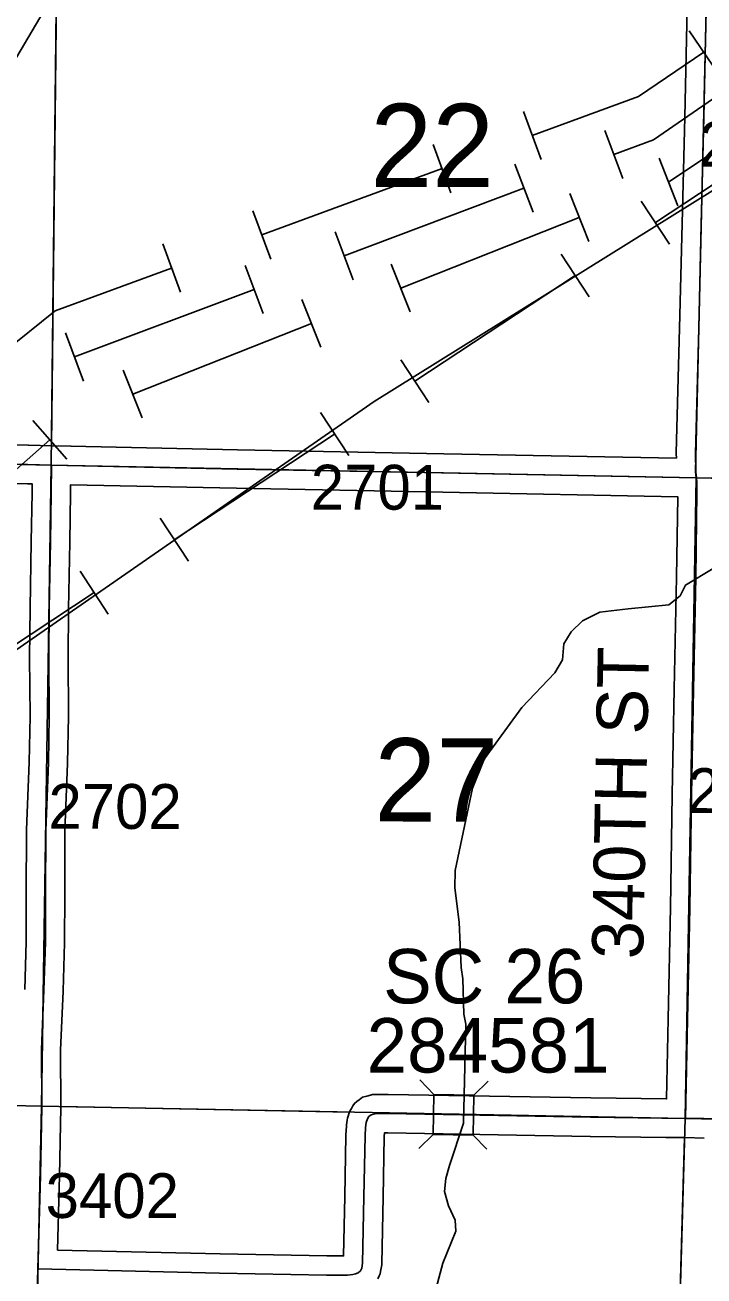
# Model space of a CAD drawing. Extents: x -132.8 to -73.3, y -60 to -26.
# Drawn here: x -107.212 to -106.152, y -55.923 to -53.969 of the extents above; entities that cross this region are included whole.
import ezdxf

# ---------------------------------------------------------------- set-up
doc = ezdxf.new("R2010")
doc.units = 0
for name, color, linetype in [('tdCoHydroRiver', 7, 'Continuous'), ('tdCoPipe', 7, 'Continuous'), ('tdCoPipe1', 7, 'Continuous'), ('tdCoPipe2', 7, 'Continuous'), ('tdCoPipe3', 7, 'Continuous'), ('tdCoPipe4', 7, 'Continuous'), ('tdCoSecRdNmbr', 7, 'Continuous'), ('tdCoSecRdTxt', 7, 'Continuous'), ('tdCoSecRteBand', 7, 'Continuous'), ('tdCoSecRteCL', 7, 'Continuous'), ('tdCoSectLine', 7, 'Continuous'), ('tdCoSectLinePart', 7, 'Continuous'), ('tdCoSectNmbr', 7, 'Continuous'), ('tdCoStrucSec', 7, 'Continuous'), ('tdCoStrucSecCoName', 7, 'Continuous'), ('tdCoStrucSecFHWANum', 7, 'Continuous'), ('tdCoSurfEarth', 7, 'Continuous'), ('tdCoSurfGravel', 7, 'Continuous')]:
    doc.layers.add(name, color=color, linetype=linetype)

msp = doc.modelspace()

# ---------------------------------------------------------------- linework, layer by layer
at = {"layer": 'tdCoHydroRiver'}
for points in [[(-107.1209, -53.8242), (-107.1773, -53.938), (-107.2907, -54.1294), (-107.3876, -54.2864), (-107.4169, -54.3251), (-107.4724, -54.4011), (-107.5407, -54.4878)], [(-106.1375, -54.818), (-106.1807, -54.8438), (-106.1891, -54.8609), (-106.2067, -54.8747), (-106.27, -54.8811), (-106.3143, -54.8863), (-106.3415, -54.8999), (-106.3593, -54.9168), (-106.3708, -54.9355), (-106.3729, -54.9607), (-106.3845, -54.9809), (-106.4363, -55.0349), (-106.495, -55.1155), (-106.5134, -55.1608), (-106.5402, -55.2896), (-106.5408, -55.3164), (-106.5342, -55.3702), (-106.5311, -55.4413), (-106.5284, -55.4587), (-106.5266, -55.5139), (-106.5238, -55.5298), (-106.5274, -55.6843), (-106.5495, -55.75), (-106.5548, -55.7704), (-106.5568, -55.7909), (-106.551, -55.8131), (-106.5405, -55.8355), (-106.5393, -55.8528), (-106.5595, -55.9028), (-106.5699, -55.942)]]:
    msp.add_lwpolyline(points, dxfattribs=at)
at = {"layer": 'tdCoPipe'}
msp.add_lwpolyline([(-110.1009, -56.739), (-109.973, -56.6617), (-109.6988, -56.1724), (-108.4751, -55.5348), (-108.1586, -55.5609), (-107.9844, -55.4709), (-106.6671, -54.5571), (-105.9708, -54.1237)], dxfattribs=at)
at = {"layer": 'tdCoPipe1'}
for p, q in [((-106.1747, -53.9786), (-106.1297, -54.0449)), ((-106.4339, -54.1042), (-106.4063, -54.1795)), ((-106.5747, -54.156), (-106.5471, -54.2312)), ((-106.8563, -54.2595), (-106.8286, -54.3347)), ((-106.9971, -54.3112), (-106.9694, -54.3865))]:
    msp.add_line(p, q, dxfattribs=at)
for points in [[(-106.1522, -54.0117), (-106.2541, -54.0809), (-106.4201, -54.1419)], [(-106.5609, -54.1936), (-106.8425, -54.2971)], [(-106.9833, -54.3489), (-107.1654, -54.4158), (-107.248, -54.4821)]]:
    msp.add_lwpolyline(points, dxfattribs=at)
at = {"layer": 'tdCoPipe2'}
for p, q in [((-106.3065, -54.1341), (-106.2784, -54.2092)), ((-106.447, -54.1868), (-106.4188, -54.2618)), ((-106.7278, -54.2921), (-106.6997, -54.3672)), ((-106.8683, -54.3448), (-106.8401, -54.4199)), ((-107.1492, -54.4502), (-107.121, -54.5252))]:
    msp.add_line(p, q, dxfattribs=at)
for points in [[(-106.0379, -54.0158), (-106.2306, -54.1484), (-106.2924, -54.1716)], [(-106.4329, -54.2243), (-106.7138, -54.3297)], [(-106.8542, -54.3824), (-107.1351, -54.4877)]]:
    msp.add_lwpolyline(points, dxfattribs=at)
at = {"layer": 'tdCoPipe3'}
for p, q in [((-106.2218, -54.1774), (-106.1923, -54.2519)), ((-106.3613, -54.2325), (-106.3318, -54.3071)), ((-106.6403, -54.3429), (-106.6108, -54.4174)), ((-106.7798, -54.398), (-106.7503, -54.4726)), ((-107.0588, -54.5083), (-107.0293, -54.5829)), ((-107.2, -54.587), (-107.147, -54.6472))]:
    msp.add_line(p, q, dxfattribs=at)
for points in [[(-105.9572, -54.0486), (-106.2064, -54.2144), (-106.2071, -54.2147)], [(-106.3466, -54.2698), (-106.6255, -54.3801)], [(-106.765, -54.4353), (-107.044, -54.5456)], [(-107.1735, -54.6171), (-107.3988, -54.8152)]]:
    msp.add_lwpolyline(points, dxfattribs=at)
at = {"layer": 'tdCoPipe4'}
for p, q in [((-106.2498, -54.2443), (-106.2056, -54.3113)), ((-106.375, -54.3269), (-106.3309, -54.3938)), ((-106.6255, -54.492), (-106.5814, -54.5589)), ((-106.7507, -54.5745), (-106.7066, -54.6415)), ((-107.0012, -54.7396), (-106.9571, -54.8066)), ((-107.1264, -54.8222), (-107.0823, -54.8891))]:
    msp.add_line(p, q, dxfattribs=at)
for points in [[(-105.9772, -54.1127), (-106.2277, -54.2778)], [(-106.3529, -54.3603), (-106.6034, -54.5255)], [(-106.7287, -54.608), (-106.9791, -54.7731)], [(-107.1044, -54.8557), (-107.2676, -54.9632), (-107.3549, -55.0208)]]:
    msp.add_lwpolyline(points, dxfattribs=at)
at = {"layer": 'tdCoSecRteBand'}
for points in [[(-108.1217, -53.868), (-108.1256, -54.039), (-108.1281, -54.2024), (-108.1281, -54.2025), (-108.1281, -54.2027), (-108.1323, -54.3725), (-108.136, -54.5477), (-108.1369, -54.6055), (-108.1366, -54.6055), (-107.9909, -54.609), (-107.6779, -54.6162), (-107.4237, -54.6214), (-107.2072, -54.6256), (-107.2071, -54.6256), (-107.207, -54.6256), (-107.1704, -54.6266), (-107.1407, -54.6268), (-107.1407, -54.6272), (-106.8806, -54.6327), (-106.5582, -54.6388), (-106.5582, -54.6388), (-106.5582, -54.6388), (-106.1948, -54.6458)], [(-106.1948, -54.6458), (-106.1949, -54.6387), (-106.1949, -54.6381), (-106.1949, -54.6374), (-106.1897, -54.4427), (-106.186, -54.2795), (-106.186, -54.2794), (-106.186, -54.2794), (-106.1818, -54.1132), (-106.1781, -53.9426)], [(-107.2128, -55.4755), (-107.2106, -55.4009), (-107.2104, -55.3263), (-107.2104, -55.3263), (-107.2104, -55.3263), (-107.2099, -55.2271), (-107.2099, -55.2266), (-107.2099, -55.2261), (-107.2059, -55.1206), (-107.2045, -55.0485), (-107.2052, -54.957), (-107.2052, -54.9567), (-107.2052, -54.9564), (-107.2045, -54.8802), (-107.2045, -54.8801), (-107.2045, -54.88), (-107.2025, -54.7757), (-107.2013, -54.6997), (-107.2011, -54.6859), (-107.2015, -54.6859), (-107.2015, -54.6858), (-107.2084, -54.6856), (-107.4249, -54.6814)], [(-106.7411, -55.8915), (-106.7147, -55.8915), (-106.713, -55.7984), (-106.7112, -55.7035), (-106.7112, -55.7029), (-106.7112, -55.7023), (-106.7104, -55.689), (-106.7104, -55.6879), (-106.7102, -55.6867), (-106.7092, -55.6793), (-106.7088, -55.6763), (-106.7078, -55.6734), (-106.7059, -55.6678), (-106.7046, -55.6642), (-106.7025, -55.661), (-106.7, -55.6573), (-106.6974, -55.6534), (-106.6938, -55.6505), (-106.6901, -55.6475), (-106.685, -55.6435), (-106.6786, -55.6419), (-106.6727, -55.6404), (-106.6693, -55.6395), (-106.6658, -55.6395), (-106.6458, -55.6392), (-106.6454, -55.6392), (-106.645, -55.6392), (-106.3284, -55.6447), (-106.21, -55.6463), (-106.2075, -55.5214), (-106.204, -55.3472), (-106.2013, -55.1712), (-106.2013, -55.1711), (-106.2013, -55.171), (-106.1981, -55.0063), (-106.1981, -55.0063), (-106.1981, -55.0063), (-106.1946, -54.8315), (-106.1928, -54.7059), (-106.5594, -54.6988), (-106.8818, -54.6927), (-106.8818, -54.6927), (-106.8819, -54.6927), (-107.1412, -54.6872), (-107.1413, -54.7003), (-107.1413, -54.7004), (-107.1413, -54.7005), (-107.1425, -54.7767), (-107.1425, -54.7768), (-107.1425, -54.7768), (-107.1445, -54.881), (-107.1452, -54.9568), (-107.1445, -55.0485), (-107.1445, -55.0489), (-107.1445, -55.0493), (-107.1459, -55.1221), (-107.146, -55.1223), (-107.146, -55.1226), (-107.1499, -55.2279), (-107.1504, -55.3265), (-107.1506, -55.4015), (-107.1506, -55.4019), (-107.1506, -55.4023), (-107.1529, -55.4775), (-107.1529, -55.4777), (-107.1529, -55.4779), (-107.1568, -55.5699), (-107.1563, -55.6592), (-107.1563, -55.6595), (-107.1563, -55.6599), (-107.1583, -55.7662), (-107.1583, -55.7663), (-107.1583, -55.7664), (-107.1614, -55.8823), (-106.9077, -55.8883), (-106.7411, -55.8915)], [(-106.1513, -55.7073), (-106.1812, -55.7067), (-106.2111, -55.7063), (-106.3292, -55.7047), (-106.3293, -55.7047), (-106.3293, -55.7047), (-106.6455, -55.6992), (-106.6509, -55.6993), (-106.6512, -55.7051), (-106.653, -55.7995), (-106.653, -55.7995), (-106.653, -55.7995), (-106.6549, -55.9031), (-106.655, -55.9056), (-106.6554, -55.9081), (-106.6569, -55.916), (-106.6576, -55.9194), (-106.659, -55.9226), (-106.661, -55.927)]]:
    msp.add_lwpolyline(points, dxfattribs=at)
at = {"layer": 'tdCoSecRteCL'}
for points in [[(-106.1634, -54.6765), (-106.1644, -54.6676), (-106.1649, -54.6382), (-106.1597, -54.4434), (-106.156, -54.2801), (-106.1518, -54.1139), (-106.1481, -53.9433), (-106.1439, -53.7694), (-106.1419, -53.6769)], [(-108.1673, -54.6348), (-107.9916, -54.639), (-107.6786, -54.6462), (-107.4243, -54.6514), (-107.2078, -54.6556), (-107.1709, -54.6566)], [(-107.1922, -55.9116), (-107.1883, -55.7656), (-107.1863, -55.6593), (-107.1868, -55.5693), (-107.1828, -55.4766), (-107.1806, -55.4014), (-107.1804, -55.3264), (-107.1799, -55.2273), (-107.1759, -55.1215), (-107.1745, -55.0487), (-107.1752, -54.9567), (-107.1745, -54.8805), (-107.1725, -54.7762), (-107.1713, -54.7), (-107.1709, -54.6566)], [(-107.1709, -54.6566), (-106.8812, -54.6627), (-106.5588, -54.6688), (-106.1634, -54.6765)], [(-106.1807, -55.6767), (-106.1775, -55.5221), (-106.174, -55.3477), (-106.1713, -55.1716), (-106.1681, -55.0069), (-106.1646, -54.832), (-106.1627, -54.6989), (-106.1627, -54.6836), (-106.1634, -54.6765)], [(-106.1634, -54.6765), (-106.1175, -54.6773), (-105.6131, -54.6892), (-105.1689, -54.6975)], [(-107.1922, -55.9116), (-106.9084, -55.9183), (-106.7414, -55.9215), (-106.7086, -55.9215), (-106.7005, -55.9205), (-106.696, -55.9195), (-106.6918, -55.9176), (-106.6884, -55.9149), (-106.6864, -55.9104), (-106.6849, -55.9025), (-106.683, -55.799), (-106.6812, -55.704), (-106.6805, -55.6907), (-106.6795, -55.6833), (-106.6775, -55.6776), (-106.6751, -55.6739), (-106.6714, -55.671), (-106.6654, -55.6695), (-106.6455, -55.6692), (-106.3288, -55.6747), (-106.1807, -55.6767)], [(-106.1807, -55.6767), (-106.1518, -55.6771), (-105.9057, -55.6826), (-105.4741, -55.6907), (-105.2043, -55.6969), (-105.1883, -55.6974)], [(-107.2074, -56.6566), (-107.2074, -56.5913), (-107.2055, -56.4783), (-107.2018, -56.3474), (-107.2004, -56.2766), (-107.1967, -56.1158), (-107.1932, -55.9491), (-107.1922, -55.9116)]]:
    msp.add_lwpolyline(points, dxfattribs=at)
at = {"layer": 'tdCoSectLine'}
for points in [[(-107.1713, -54.6566), (-107.1604, -53.6576)], [(-106.1638, -54.6765), (-106.1648, -54.6668), (-106.1423, -53.6769)], [(-108.1677, -54.6348), (-107.1713, -54.6566)], [(-107.1867, -55.6576), (-107.1713, -54.6566)], [(-107.1713, -54.6566), (-106.1638, -54.6765)], [(-106.181, -55.6767), (-106.1638, -54.6765)], [(-106.1638, -54.6765), (-105.1693, -54.6975)], [(-108.183, -55.636), (-107.1867, -55.6576)], [(-107.208, -56.6566), (-107.1867, -55.6576)], [(-107.1867, -55.6576), (-106.181, -55.6767)], [(-106.2094, -56.6762), (-106.181, -55.6767)], [(-106.181, -55.6767), (-105.1887, -55.6974)]]:
    msp.add_lwpolyline(points, dxfattribs=at)
at = {"layer": 'tdCoSectLinePart'}
for points in [[(-107.171, -54.6263), (-107.1608, -53.6875)], [(-107.1567, -55.6582), (-106.7052, -55.6667)], [(-106.2086, -56.6458), (-106.1819, -55.7067)]]:
    msp.add_lwpolyline(points, dxfattribs=at)
at = {"layer": 'tdCoStrucSec'}
for points in [[(-106.5956, -55.6167), (-106.5739, -55.6392), (-106.5113, -55.6403)], [(-106.4888, -55.6185), (-106.5113, -55.6403), (-106.5124, -55.7028)], [(-106.5974, -55.7235), (-106.575, -55.7017), (-106.5739, -55.6392)], [(-106.4911, -55.7248), (-106.5124, -55.7028), (-106.575, -55.7017)]]:
    msp.add_lwpolyline(points, dxfattribs=at)
at = {"layer": 'tdCoSurfEarth'}
msp.add_lwpolyline([(-107.1922, -55.9116), (-106.9084, -55.9183), (-106.7414, -55.9215), (-106.7086, -55.9215), (-106.7005, -55.9205), (-106.696, -55.9195), (-106.6918, -55.9176), (-106.6884, -55.9149), (-106.6864, -55.9104), (-106.6849, -55.9025), (-106.683, -55.799), (-106.6812, -55.704), (-106.6805, -55.6907), (-106.6795, -55.6833), (-106.6775, -55.6776), (-106.6751, -55.6739), (-106.6714, -55.671), (-106.6654, -55.6695), (-106.6455, -55.6692), (-106.3288, -55.6747), (-106.1807, -55.6767)], dxfattribs=at)
at = {"layer": 'tdCoSurfGravel'}
for points in [[(-106.1634, -54.6765), (-106.1644, -54.6676), (-106.1649, -54.6382), (-106.1597, -54.4434), (-106.156, -54.2801), (-106.1518, -54.1139), (-106.1481, -53.9433)], [(-108.1673, -54.6348), (-107.9916, -54.639), (-107.6786, -54.6462), (-107.4243, -54.6514), (-107.2078, -54.6556), (-107.1709, -54.6566)], [(-107.1863, -55.6593), (-107.1868, -55.5693), (-107.1828, -55.4766), (-107.1806, -55.4014), (-107.1804, -55.3264), (-107.1799, -55.2273), (-107.1759, -55.1215), (-107.1745, -55.0487), (-107.1752, -54.9567), (-107.1745, -54.8805), (-107.1725, -54.7762), (-107.1713, -54.7), (-107.1709, -54.6566)], [(-107.1709, -54.6566), (-106.8812, -54.6627), (-106.5588, -54.6688), (-106.1634, -54.6765), (-106.1175, -54.6773), (-105.6131, -54.6892), (-105.1689, -54.6975), (-105.1417, -54.698), (-104.6017, -54.714), (-104.1224, -54.7295)], [(-106.1807, -55.6767), (-106.1775, -55.5221), (-106.174, -55.3477), (-106.1713, -55.1716), (-106.1681, -55.0069), (-106.1646, -54.832), (-106.1627, -54.6989), (-106.1627, -54.6836), (-106.1634, -54.6765)], [(-107.2074, -56.6566), (-107.2074, -56.5913), (-107.2055, -56.4783), (-107.2018, -56.3474), (-107.2004, -56.2766), (-107.1967, -56.1158), (-107.1932, -55.9491), (-107.1922, -55.9116), (-107.1883, -55.7656), (-107.1863, -55.6593)], [(-106.1807, -55.6767), (-106.1518, -55.6771), (-105.9057, -55.6826), (-105.4741, -55.6907), (-105.2043, -55.6969), (-105.1883, -55.6974)]]:
    msp.add_lwpolyline(points, dxfattribs=at)

# ---------------------------------------------------------------- texts
at = {"layer": 'tdCoSecRdNmbr'}
for s, rotation, p in [('2302', 359.9202, (-106.1592, -54.1903)), ('2701', 359.9197, (-106.766, -54.7259)), ('2602', 359.9202, (-106.1776, -55.1998)), ('2702', 359.9194, (-107.1758, -55.2244)), ('3402', 359.9195, (-107.1802, -55.8321))]:
    msp.add_text(s, height=0.07, rotation=rotation, dxfattribs=at).set_placement(p)
at = {"layer": 'tdCoSecRdTxt'}
msp.add_text('340TH ST', height=0.08, rotation=88.8788, dxfattribs=at).set_placement((-106.247, -55.4285))
at = {"layer": 'tdCoSectNmbr'}
for s, p in [('22', (-106.673, -54.2222)), ('27', (-106.6668, -55.213))]:
    msp.add_text(s, height=0.13, rotation=359.9197, dxfattribs=at).set_placement(p)
at = {"layer": 'tdCoStrucSecCoName'}
msp.add_text('SC 26', height=0.085, dxfattribs=at).set_placement((-106.6529, -55.4971))
at = {"layer": 'tdCoStrucSecFHWANum'}
msp.add_text('284581', height=0.085, dxfattribs=at).set_placement((-106.6787, -55.6051))

doc.saveas('drawing.dxf')
